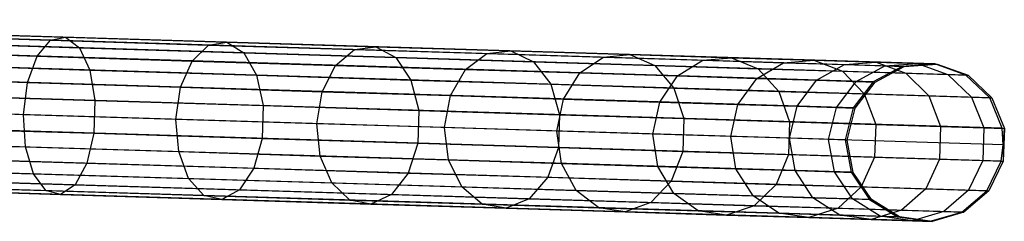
# Model space of a CAD drawing. Extents: x -102 to 102, y -101 to 102.
# Tile 375 of 481: x 89.16 to 101.58, y -4.09 to -1.54. Entities that reach past the tile are written whole.
import ezdxf

# ---------------------------------------------------------------- set-up
doc = ezdxf.new("R2010")
doc.units = 0
doc.header["$LTSCALE"] = 25.4
doc.layers.get('0').update_dxf_attribs({"linetype": 'CONTINUOUS'})

# ---------------------------------------------------------------- blocks, each defined once
blk = doc.blocks.new('NL2500011659_STL')
at = {"color": 0}
for p, q in [((100.289, -2.129, -28.874), (82.116, -1.569, -288.874)), ((100.289, -2.129, -28.874), (82.116, -1.569, -288.874)), ((100.702, -2.098, -28.902), (82.53, -1.538, -288.902)), ((100.702, -2.098, -28.902), (82.53, -1.538, -288.902)), ((101.093, -2.238, -28.93), (82.92, -1.678, -288.93)), ((101.093, -2.238, -28.93), (82.92, -1.678, -288.93)), ((87.432, -1.732, -9.013), (89.546, -1.798, -9.933)), ((87.432, -1.732, -9.013), (89.546, -1.798, -9.933)), ((87.576, -1.693, -8.625), (89.734, -1.76, -9.564)), ((87.576, -1.693, -8.625), (89.734, -1.76, -9.564)), ((99.923, -2.325, -28.848), (81.751, -1.765, -288.848)), ((99.923, -2.325, -28.848), (81.751, -1.765, -288.848)), ((87.708, -1.826, -8.254), (89.909, -1.894, -9.211)), ((87.708, -1.826, -8.254), (89.909, -1.894, -9.211)), ((89.377, -2, -10.254), (89.546, -1.798, -9.933)), ((89.377, -2, -10.254), (89.546, -1.798, -9.933)), ((89.546, -1.798, -9.933), (89.734, -1.76, -9.564)), ((89.546, -1.798, -9.933), (89.734, -1.76, -9.564)), ((89.546, -1.798, -9.933), (91.538, -1.859, -11.094)), ((89.546, -1.798, -9.933), (91.538, -1.859, -11.094)), ((89.734, -1.76, -9.564), (91.768, -1.823, -10.749)), ((89.734, -1.76, -9.564), (91.768, -1.823, -10.749)), ((89.734, -1.76, -9.564), (89.909, -1.894, -9.211)), ((89.734, -1.76, -9.564), (89.909, -1.894, -9.211)), ((91.333, -2.061, -11.394), (91.538, -1.859, -11.094)), ((91.333, -2.061, -11.394), (91.538, -1.859, -11.094)), ((91.538, -1.859, -11.094), (91.768, -1.823, -10.749)), ((91.538, -1.859, -11.094), (91.768, -1.823, -10.749)), ((91.538, -1.859, -11.094), (93.381, -1.916, -12.479)), ((91.538, -1.859, -11.094), (93.381, -1.916, -12.479)), ((91.768, -1.823, -10.749), (93.65, -1.881, -12.164)), ((91.768, -1.823, -10.749), (93.65, -1.881, -12.164)), ((91.768, -1.823, -10.749), (91.983, -1.958, -10.419)), ((91.768, -1.823, -10.749), (91.983, -1.958, -10.419)), ((101.392, -2.526, -28.952), (83.22, -1.966, -288.952)), ((101.392, -2.526, -28.952), (83.22, -1.966, -288.952)), ((87.302, -1.936, -9.351), (89.377, -2, -10.254)), ((87.302, -1.936, -9.351), (89.377, -2, -10.254)), ((89.909, -1.894, -9.211), (91.983, -1.958, -10.419)), ((89.909, -1.894, -9.211), (91.983, -1.958, -10.419)), ((89.909, -1.894, -9.211), (90.04, -2.176, -8.936)), ((89.909, -1.894, -9.211), (90.04, -2.176, -8.936)), ((91.983, -1.958, -10.419), (93.901, -2.017, -11.862)), ((91.983, -1.958, -10.419), (93.901, -2.017, -11.862)), ((91.983, -1.958, -10.419), (92.145, -2.241, -10.162)), ((91.983, -1.958, -10.419), (92.145, -2.241, -10.162)), ((93.142, -2.116, -12.754), (93.381, -1.916, -12.479)), ((93.142, -2.116, -12.754), (93.381, -1.916, -12.479)), ((93.381, -1.916, -12.479), (93.65, -1.881, -12.164)), ((93.381, -1.916, -12.479), (93.65, -1.881, -12.164)), ((93.381, -1.916, -12.479), (95.049, -1.967, -14.071)), ((93.381, -1.916, -12.479), (95.049, -1.967, -14.071)), ((93.65, -1.881, -12.164), (95.353, -1.933, -13.789)), ((93.65, -1.881, -12.164), (95.353, -1.933, -13.789)), ((93.65, -1.881, -12.164), (93.901, -2.017, -11.862)), ((93.65, -1.881, -12.164), (93.901, -2.017, -11.862)), ((94.779, -2.167, -14.316), (95.049, -1.967, -14.071)), ((94.779, -2.167, -14.316), (95.049, -1.967, -14.071)), ((95.049, -1.967, -14.071), (95.353, -1.933, -13.789)), ((95.049, -1.967, -14.071), (95.353, -1.933, -13.789)), ((95.049, -1.967, -14.071), (96.52, -2.012, -15.847)), ((95.049, -1.967, -14.071), (96.52, -2.012, -15.847)), ((95.353, -1.933, -13.789), (96.854, -1.979, -15.602)), ((95.353, -1.933, -13.789), (96.854, -1.979, -15.602)), ((95.353, -1.933, -13.789), (95.638, -2.07, -13.519)), ((95.353, -1.933, -13.789), (95.638, -2.07, -13.519)), ((96.52, -2.012, -15.847), (96.854, -1.979, -15.602)), ((96.52, -2.012, -15.847), (96.854, -1.979, -15.602)), ((96.854, -1.979, -15.602), (98.134, -2.019, -17.578)), ((96.854, -1.979, -15.602), (98.134, -2.019, -17.578)), ((96.854, -1.979, -15.602), (97.169, -2.117, -15.368)), ((96.854, -1.979, -15.602), (97.169, -2.117, -15.368)), ((99.669, -2.654, -28.831), (81.497, -2.094, -288.831)), ((99.669, -2.654, -28.831), (81.497, -2.094, -288.831)), ((87.806, -2.107, -7.964), (90.04, -2.176, -8.936)), ((87.806, -2.107, -7.964), (90.04, -2.176, -8.936)), ((89.257, -2.333, -10.472), (89.377, -2, -10.254)), ((89.257, -2.333, -10.472), (89.377, -2, -10.254)), ((89.377, -2, -10.254), (91.333, -2.061, -11.394)), ((89.377, -2, -10.254), (91.333, -2.061, -11.394)), ((91.187, -2.393, -11.597), (91.333, -2.061, -11.394)), ((91.187, -2.393, -11.597), (91.333, -2.061, -11.394)), ((91.333, -2.061, -11.394), (93.142, -2.116, -12.754)), ((91.333, -2.061, -11.394), (93.142, -2.116, -12.754)), ((93.901, -2.017, -11.862), (95.638, -2.07, -13.519)), ((93.901, -2.017, -11.862), (95.638, -2.07, -13.519)), ((93.901, -2.017, -11.862), (94.092, -2.301, -11.626)), ((93.901, -2.017, -11.862), (94.092, -2.301, -11.626)), ((95.638, -2.07, -13.519), (97.169, -2.117, -15.368)), ((95.638, -2.07, -13.519), (97.169, -2.117, -15.368)), ((95.638, -2.07, -13.519), (95.855, -2.355, -13.308)), ((95.638, -2.07, -13.519), (95.855, -2.355, -13.308)), ((96.223, -2.211, -16.06), (96.52, -2.012, -15.847)), ((96.223, -2.211, -16.06), (96.52, -2.012, -15.847)), ((96.52, -2.012, -15.847), (97.773, -2.051, -17.782)), ((96.52, -2.012, -15.847), (97.773, -2.051, -17.782)), ((97.453, -2.249, -17.96), (97.773, -2.051, -17.782)), ((97.453, -2.249, -17.96), (97.773, -2.051, -17.782)), ((97.773, -2.051, -17.782), (98.134, -2.019, -17.578)), ((97.773, -2.051, -17.782), (98.134, -2.019, -17.578)), ((97.773, -2.051, -17.782), (98.791, -2.082, -19.851)), ((97.773, -2.051, -17.782), (98.791, -2.082, -19.851)), ((98.134, -2.019, -17.578), (99.173, -2.051, -19.691)), ((98.134, -2.019, -17.578), (99.173, -2.051, -19.691)), ((98.134, -2.019, -17.578), (98.473, -2.158, -17.383)), ((98.134, -2.019, -17.578), (98.473, -2.158, -17.383)), ((98.453, -2.28, -19.991), (98.791, -2.082, -19.851)), ((98.453, -2.28, -19.991), (98.791, -2.082, -19.851)), ((98.791, -2.082, -19.851), (99.173, -2.051, -19.691)), ((98.791, -2.082, -19.851), (99.173, -2.051, -19.691)), ((98.791, -2.082, -19.851), (99.56, -2.106, -22.025)), ((98.791, -2.082, -19.851), (99.56, -2.106, -22.025)), ((99.173, -2.051, -19.691), (99.959, -2.075, -21.91)), ((99.173, -2.051, -19.691), (99.959, -2.075, -21.91)), ((99.173, -2.051, -19.691), (99.534, -2.19, -19.537)), ((99.173, -2.051, -19.691), (99.534, -2.19, -19.537)), ((99.208, -2.303, -22.125), (99.56, -2.106, -22.025)), ((99.208, -2.303, -22.125), (99.56, -2.106, -22.025)), ((99.56, -2.106, -22.025), (99.959, -2.075, -21.91)), ((99.56, -2.106, -22.025), (99.959, -2.075, -21.91)), ((99.56, -2.106, -22.025), (100.071, -2.122, -24.274)), ((99.56, -2.106, -22.025), (100.071, -2.122, -24.274)), ((99.959, -2.075, -21.91), (100.48, -2.091, -24.207)), ((99.959, -2.075, -21.91), (100.48, -2.091, -24.207)), ((99.959, -2.075, -21.91), (100.335, -2.215, -21.8)), ((99.959, -2.075, -21.91), (100.335, -2.215, -21.8)), ((100.071, -2.122, -24.274), (100.48, -2.091, -24.207)), ((100.071, -2.122, -24.274), (100.48, -2.091, -24.207)), ((100.702, -2.098, -28.902), (100.289, -2.129, -28.874)), ((100.702, -2.098, -28.902), (100.289, -2.129, -28.874)), ((100.314, -2.129, -26.568), (100.729, -2.099, -26.548)), ((100.314, -2.129, -26.568), (100.729, -2.099, -26.548)), ((100.48, -2.091, -24.207), (100.729, -2.099, -26.548)), ((100.48, -2.091, -24.207), (100.729, -2.099, -26.548)), ((100.48, -2.091, -24.207), (100.866, -2.231, -24.142)), ((100.48, -2.091, -24.207), (100.866, -2.231, -24.142)), ((101.093, -2.238, -28.93), (100.702, -2.098, -28.902)), ((100.702, -2.098, -28.902), (100.729, -2.099, -26.548)), ((100.702, -2.098, -28.902), (100.729, -2.099, -26.548)), ((101.093, -2.238, -28.93), (100.702, -2.098, -28.902)), ((100.729, -2.099, -26.548), (101.12, -2.239, -26.529)), ((100.729, -2.099, -26.548), (101.12, -2.239, -26.529)), ((90.04, -2.176, -8.936), (92.145, -2.241, -10.162)), ((90.04, -2.176, -8.936), (92.145, -2.241, -10.162)), ((90.04, -2.176, -8.936), (90.105, -2.558, -8.785)), ((90.04, -2.176, -8.936), (90.105, -2.558, -8.785)), ((92.974, -2.448, -12.94), (93.142, -2.116, -12.754)), ((92.974, -2.448, -12.94), (93.142, -2.116, -12.754)), ((93.142, -2.116, -12.754), (94.779, -2.167, -14.316)), ((93.142, -2.116, -12.754), (94.779, -2.167, -14.316)), ((94.59, -2.498, -14.483), (94.779, -2.167, -14.316)), ((94.59, -2.498, -14.483), (94.779, -2.167, -14.316)), ((94.779, -2.167, -14.316), (96.223, -2.211, -16.06)), ((94.779, -2.167, -14.316), (96.223, -2.211, -16.06)), ((96.016, -2.541, -16.204), (96.223, -2.211, -16.06)), ((96.016, -2.541, -16.204), (96.223, -2.211, -16.06)), ((96.223, -2.211, -16.06), (97.453, -2.249, -17.96)), ((96.223, -2.211, -16.06), (97.453, -2.249, -17.96)), ((97.169, -2.117, -15.368), (98.473, -2.158, -17.383)), ((97.169, -2.117, -15.368), (98.473, -2.158, -17.383)), ((97.169, -2.117, -15.368), (97.409, -2.403, -15.185)), ((97.169, -2.117, -15.368), (97.409, -2.403, -15.185)), ((98.473, -2.158, -17.383), (99.534, -2.19, -19.537)), ((98.473, -2.158, -17.383), (99.534, -2.19, -19.537)), ((98.473, -2.158, -17.383), (98.734, -2.444, -17.231)), ((98.473, -2.158, -17.383), (98.734, -2.444, -17.231)), ((99.534, -2.19, -19.537), (100.335, -2.215, -21.8)), ((99.534, -2.19, -19.537), (100.335, -2.215, -21.8)), ((99.534, -2.19, -19.537), (99.81, -2.477, -19.417)), ((99.534, -2.19, -19.537), (99.81, -2.477, -19.417)), ((99.709, -2.319, -24.333), (100.071, -2.122, -24.274)), ((99.709, -2.319, -24.333), (100.071, -2.122, -24.274)), ((100.289, -2.129, -28.874), (99.923, -2.325, -28.848)), ((100.289, -2.129, -28.874), (99.923, -2.325, -28.848)), ((99.948, -2.326, -26.585), (100.314, -2.129, -26.568)), ((99.948, -2.326, -26.585), (100.314, -2.129, -26.568)), ((100.071, -2.122, -24.274), (100.314, -2.129, -26.568)), ((100.071, -2.122, -24.274), (100.314, -2.129, -26.568)), ((100.289, -2.129, -28.874), (100.314, -2.129, -26.568)), ((100.289, -2.129, -28.874), (100.314, -2.129, -26.568)), ((100.335, -2.215, -21.8), (100.866, -2.231, -24.142)), ((100.335, -2.215, -21.8), (100.866, -2.231, -24.142)), ((100.335, -2.215, -21.8), (100.623, -2.502, -21.714)), ((100.335, -2.215, -21.8), (100.623, -2.502, -21.714)), ((100.866, -2.231, -24.142), (101.12, -2.239, -26.529)), ((100.866, -2.231, -24.142), (101.12, -2.239, -26.529)), ((100.866, -2.231, -24.142), (101.162, -2.519, -24.091)), ((100.866, -2.231, -24.142), (101.162, -2.519, -24.091)), ((101.549, -2.911, -28.963), (83.377, -2.351, -288.963)), ((101.549, -2.911, -28.963), (83.377, -2.351, -288.963)), ((87.208, -2.27, -9.581), (89.257, -2.333, -10.472)), ((87.208, -2.27, -9.581), (89.257, -2.333, -10.472)), ((89.205, -2.739, -10.549), (89.257, -2.333, -10.472)), ((89.205, -2.739, -10.549), (89.257, -2.333, -10.472)), ((89.257, -2.333, -10.472), (91.187, -2.393, -11.597)), ((89.257, -2.333, -10.472), (91.187, -2.393, -11.597)), ((92.145, -2.241, -10.162), (94.092, -2.301, -11.626)), ((92.145, -2.241, -10.162), (94.092, -2.301, -11.626)), ((92.145, -2.241, -10.162), (92.227, -2.624, -10.021)), ((92.145, -2.241, -10.162), (92.227, -2.624, -10.021)), ((94.092, -2.301, -11.626), (95.855, -2.355, -13.308)), ((94.092, -2.301, -11.626), (95.855, -2.355, -13.308)), ((94.092, -2.301, -11.626), (94.19, -2.684, -11.497)), ((94.092, -2.301, -11.626), (94.19, -2.684, -11.497)), ((95.855, -2.355, -13.308), (97.409, -2.403, -15.185)), ((95.855, -2.355, -13.308), (97.409, -2.403, -15.185)), ((95.855, -2.355, -13.308), (95.967, -2.739, -13.193)), ((95.855, -2.355, -13.308), (95.967, -2.739, -13.193)), ((97.23, -2.579, -18.081), (97.453, -2.249, -17.96)), ((97.23, -2.579, -18.081), (97.453, -2.249, -17.96)), ((97.453, -2.249, -17.96), (98.453, -2.28, -19.991)), ((97.453, -2.249, -17.96), (98.453, -2.28, -19.991)), ((98.217, -2.609, -20.086), (98.453, -2.28, -19.991)), ((98.217, -2.609, -20.086), (98.453, -2.28, -19.991)), ((98.453, -2.28, -19.991), (99.208, -2.303, -22.125)), ((98.453, -2.28, -19.991), (99.208, -2.303, -22.125)), ((98.963, -2.632, -22.193), (99.208, -2.303, -22.125)), ((98.963, -2.632, -22.193), (99.208, -2.303, -22.125)), ((99.208, -2.303, -22.125), (99.709, -2.319, -24.333)), ((99.208, -2.303, -22.125), (99.709, -2.319, -24.333)), ((99.458, -2.648, -24.373), (99.709, -2.319, -24.333)), ((99.458, -2.648, -24.373), (99.709, -2.319, -24.333)), ((99.923, -2.325, -28.848), (99.669, -2.654, -28.831)), ((99.923, -2.325, -28.848), (99.669, -2.654, -28.831)), ((99.694, -2.655, -26.596), (99.948, -2.326, -26.585)), ((99.694, -2.655, -26.596), (99.948, -2.326, -26.585)), ((99.709, -2.319, -24.333), (99.948, -2.326, -26.585)), ((99.709, -2.319, -24.333), (99.948, -2.326, -26.585)), ((99.923, -2.325, -28.848), (99.948, -2.326, -26.585)), ((99.923, -2.325, -28.848), (99.948, -2.326, -26.585)), ((101.392, -2.526, -28.952), (101.093, -2.238, -28.93)), ((101.093, -2.238, -28.93), (101.12, -2.239, -26.529)), ((101.093, -2.238, -28.93), (101.12, -2.239, -26.529)), ((101.392, -2.526, -28.952), (101.093, -2.238, -28.93)), ((101.12, -2.239, -26.529), (101.419, -2.527, -26.515)), ((101.12, -2.239, -26.529), (101.419, -2.527, -26.515)), ((91.127, -2.798, -11.669), (91.187, -2.393, -11.597)), ((91.127, -2.798, -11.669), (91.187, -2.393, -11.597)), ((91.187, -2.393, -11.597), (92.974, -2.448, -12.94)), ((91.187, -2.393, -11.597), (92.974, -2.448, -12.94)), ((92.905, -2.853, -13.006), (92.974, -2.448, -12.94)), ((92.905, -2.853, -13.006), (92.974, -2.448, -12.94)), ((92.974, -2.448, -12.94), (94.59, -2.498, -14.483)), ((92.974, -2.448, -12.94), (94.59, -2.498, -14.483)), ((97.409, -2.403, -15.185), (98.734, -2.444, -17.231)), ((97.409, -2.403, -15.185), (98.734, -2.444, -17.231)), ((97.409, -2.403, -15.185), (97.534, -2.787, -15.085)), ((97.409, -2.403, -15.185), (97.534, -2.787, -15.085)), ((98.734, -2.444, -17.231), (99.81, -2.477, -19.417)), ((98.734, -2.444, -17.231), (99.81, -2.477, -19.417)), ((98.734, -2.444, -17.231), (98.869, -2.828, -17.147)), ((98.734, -2.444, -17.231), (98.869, -2.828, -17.147)), ((99.81, -2.477, -19.417), (100.623, -2.502, -21.714)), ((99.81, -2.477, -19.417), (100.623, -2.502, -21.714)), ((99.81, -2.477, -19.417), (99.954, -2.862, -19.351)), ((99.81, -2.477, -19.417), (99.954, -2.862, -19.351)), ((99.57, -3.058, -28.825), (81.398, -2.498, -288.825)), ((99.57, -3.058, -28.825), (81.398, -2.498, -288.825)), ((101.564, -3.119, -28.965), (83.392, -2.559, -288.965)), ((101.564, -3.119, -28.965), (83.392, -2.559, -288.965)), ((87.853, -2.489, -7.805), (90.105, -2.558, -8.785)), ((87.853, -2.489, -7.805), (90.105, -2.558, -8.785)), ((90.105, -2.558, -8.785), (90.092, -2.974, -8.785)), ((90.105, -2.558, -8.785), (90.092, -2.974, -8.785)), ((90.105, -2.558, -8.785), (92.227, -2.624, -10.021)), ((90.105, -2.558, -8.785), (92.227, -2.624, -10.021)), ((94.515, -2.902, -14.542), (94.59, -2.498, -14.483)), ((94.515, -2.902, -14.542), (94.59, -2.498, -14.483)), ((94.59, -2.498, -14.483), (96.016, -2.541, -16.204)), ((94.59, -2.498, -14.483), (96.016, -2.541, -16.204)), ((95.934, -2.946, -16.256), (96.016, -2.541, -16.204)), ((95.934, -2.946, -16.256), (96.016, -2.541, -16.204)), ((96.016, -2.541, -16.204), (97.23, -2.579, -18.081)), ((96.016, -2.541, -16.204), (97.23, -2.579, -18.081)), ((97.143, -2.983, -18.123), (97.23, -2.579, -18.081)), ((97.143, -2.983, -18.123), (97.23, -2.579, -18.081)), ((97.23, -2.579, -18.081), (98.217, -2.609, -20.086)), ((97.23, -2.579, -18.081), (98.217, -2.609, -20.086)), ((100.623, -2.502, -21.714), (101.162, -2.519, -24.091)), ((100.623, -2.502, -21.714), (101.162, -2.519, -24.091)), ((100.623, -2.502, -21.714), (100.773, -2.887, -21.667)), ((100.623, -2.502, -21.714), (100.773, -2.887, -21.667)), ((101.162, -2.519, -24.091), (101.419, -2.527, -26.515)), ((101.162, -2.519, -24.091), (101.419, -2.527, -26.515)), ((101.162, -2.519, -24.091), (101.317, -2.904, -24.063)), ((101.162, -2.519, -24.091), (101.317, -2.904, -24.063)), ((101.549, -2.911, -28.963), (101.392, -2.526, -28.952)), ((101.392, -2.526, -28.952), (101.419, -2.527, -26.515)), ((101.392, -2.526, -28.952), (101.419, -2.527, -26.515)), ((101.549, -2.911, -28.963), (101.392, -2.526, -28.952)), ((101.419, -2.527, -26.515), (101.577, -2.912, -26.507)), ((101.419, -2.527, -26.515), (101.577, -2.912, -26.507)), ((89.205, -2.739, -10.549), (87.165, -2.676, -9.662)), ((89.205, -2.739, -10.549), (87.165, -2.676, -9.662)), ((92.227, -2.624, -10.021), (92.214, -3.039, -10.021)), ((92.227, -2.624, -10.021), (92.214, -3.039, -10.021)), ((92.227, -2.624, -10.021), (94.19, -2.684, -11.497)), ((92.227, -2.624, -10.021), (94.19, -2.684, -11.497)), ((94.19, -2.684, -11.497), (94.177, -3.1, -11.497)), ((94.19, -2.684, -11.497), (94.177, -3.1, -11.497)), ((94.19, -2.684, -11.497), (95.967, -2.739, -13.193)), ((94.19, -2.684, -11.497), (95.967, -2.739, -13.193)), ((98.125, -3.013, -20.12), (98.217, -2.609, -20.086)), ((98.125, -3.013, -20.12), (98.217, -2.609, -20.086)), ((98.217, -2.609, -20.086), (98.963, -2.632, -22.193)), ((98.217, -2.609, -20.086), (98.963, -2.632, -22.193)), ((98.868, -3.036, -22.217), (98.963, -2.632, -22.193)), ((98.868, -3.036, -22.217), (98.963, -2.632, -22.193)), ((98.963, -2.632, -22.193), (99.458, -2.648, -24.373)), ((98.963, -2.632, -22.193), (99.458, -2.648, -24.373)), ((99.36, -3.051, -24.387), (99.458, -2.648, -24.373)), ((99.36, -3.051, -24.387), (99.458, -2.648, -24.373)), ((99.458, -2.648, -24.373), (99.694, -2.655, -26.596)), ((99.458, -2.648, -24.373), (99.694, -2.655, -26.596)), ((99.669, -2.654, -28.831), (99.57, -3.058, -28.825)), ((99.669, -2.654, -28.831), (99.57, -3.058, -28.825)), ((99.595, -3.059, -26.6), (99.694, -2.655, -26.596)), ((99.595, -3.059, -26.6), (99.694, -2.655, -26.596)), ((99.669, -2.654, -28.831), (99.694, -2.655, -26.596)), ((99.669, -2.654, -28.831), (99.694, -2.655, -26.596)), ((101.536, -3.326, -28.963), (83.364, -2.767, -288.963)), ((101.536, -3.326, -28.963), (83.364, -2.767, -288.963)), ((91.127, -2.798, -11.669), (89.205, -2.739, -10.549)), ((89.232, -3.146, -10.472), (89.205, -2.739, -10.549)), ((91.127, -2.798, -11.669), (89.205, -2.739, -10.549)), ((89.232, -3.146, -10.472), (89.205, -2.739, -10.549)), ((92.905, -2.853, -13.006), (91.127, -2.798, -11.669)), ((91.162, -3.206, -11.597), (91.127, -2.798, -11.669)), ((92.905, -2.853, -13.006), (91.127, -2.798, -11.669)), ((91.162, -3.206, -11.597), (91.127, -2.798, -11.669)), ((94.515, -2.902, -14.542), (92.905, -2.853, -13.006)), ((92.948, -3.261, -12.94), (92.905, -2.853, -13.006)), ((94.515, -2.902, -14.542), (92.905, -2.853, -13.006)), ((92.948, -3.261, -12.94), (92.905, -2.853, -13.006)), ((95.967, -2.739, -13.193), (95.954, -3.155, -13.193)), ((95.967, -2.739, -13.193), (95.954, -3.155, -13.193)), ((95.967, -2.739, -13.193), (97.534, -2.787, -15.085)), ((95.967, -2.739, -13.193), (97.534, -2.787, -15.085)), ((97.534, -2.787, -15.085), (97.521, -3.203, -15.085)), ((97.534, -2.787, -15.085), (97.521, -3.203, -15.085)), ((97.534, -2.787, -15.085), (98.869, -2.828, -17.147)), ((97.534, -2.787, -15.085), (98.869, -2.828, -17.147)), ((98.869, -2.828, -17.147), (98.856, -3.244, -17.147)), ((98.869, -2.828, -17.147), (98.856, -3.244, -17.147)), ((98.869, -2.828, -17.147), (99.954, -2.862, -19.351)), ((98.869, -2.828, -17.147), (99.954, -2.862, -19.351)), ((99.644, -3.467, -28.831), (81.472, -2.907, -288.831)), ((99.644, -3.467, -28.831), (81.472, -2.907, -288.831)), ((87.84, -2.905, -7.805), (90.092, -2.974, -8.785)), ((87.84, -2.905, -7.805), (90.092, -2.974, -8.785)), ((90.092, -2.974, -8.785), (90.004, -3.351, -8.936)), ((90.092, -2.974, -8.785), (90.004, -3.351, -8.936)), ((90.092, -2.974, -8.785), (92.214, -3.039, -10.021)), ((90.092, -2.974, -8.785), (92.214, -3.039, -10.021)), ((95.934, -2.946, -16.256), (94.515, -2.902, -14.542)), ((94.565, -3.311, -14.483), (94.515, -2.902, -14.542)), ((95.934, -2.946, -16.256), (94.515, -2.902, -14.542)), ((94.565, -3.311, -14.483), (94.515, -2.902, -14.542)), ((97.143, -2.983, -18.123), (95.934, -2.946, -16.256)), ((95.991, -3.355, -16.204), (95.934, -2.946, -16.256)), ((97.143, -2.983, -18.123), (95.934, -2.946, -16.256)), ((95.991, -3.355, -16.204), (95.934, -2.946, -16.256)), ((99.954, -2.862, -19.351), (99.941, -3.277, -19.351)), ((99.954, -2.862, -19.351), (99.941, -3.277, -19.351)), ((99.954, -2.862, -19.351), (100.773, -2.887, -21.667)), ((99.954, -2.862, -19.351), (100.773, -2.887, -21.667)), ((100.773, -2.887, -21.667), (100.761, -3.303, -21.667)), ((100.773, -2.887, -21.667), (100.761, -3.303, -21.667)), ((100.773, -2.887, -21.667), (101.317, -2.904, -24.063)), ((100.773, -2.887, -21.667), (101.317, -2.904, -24.063)), ((101.317, -2.904, -24.063), (101.304, -3.319, -24.063)), ((101.317, -2.904, -24.063), (101.304, -3.319, -24.063)), ((101.317, -2.904, -24.063), (101.577, -2.912, -26.507)), ((101.317, -2.904, -24.063), (101.577, -2.912, -26.507)), ((101.564, -3.119, -28.965), (101.549, -2.911, -28.963)), ((101.549, -2.911, -28.963), (101.577, -2.912, -26.507)), ((101.549, -2.911, -28.963), (101.577, -2.912, -26.507)), ((101.564, -3.119, -28.965), (101.549, -2.911, -28.963)), ((101.564, -3.119, -28.965), (101.577, -2.912, -26.507)), ((101.577, -2.912, -26.507), (101.564, -3.327, -26.507)), ((101.564, -3.119, -28.965), (101.577, -2.912, -26.507)), ((101.577, -2.912, -26.507), (101.564, -3.327, -26.507)), ((87.183, -3.083, -9.581), (89.232, -3.146, -10.472)), ((87.183, -3.083, -9.581), (89.232, -3.146, -10.472)), ((92.214, -3.039, -10.021), (92.109, -3.416, -10.162)), ((92.214, -3.039, -10.021), (92.109, -3.416, -10.162)), ((92.214, -3.039, -10.021), (94.177, -3.1, -11.497)), ((92.214, -3.039, -10.021), (94.177, -3.1, -11.497)), ((94.177, -3.1, -11.497), (94.056, -3.476, -11.626)), ((94.177, -3.1, -11.497), (94.056, -3.476, -11.626)), ((94.177, -3.1, -11.497), (95.954, -3.155, -13.193)), ((94.177, -3.1, -11.497), (95.954, -3.155, -13.193)), ((98.125, -3.013, -20.12), (97.143, -2.983, -18.123)), ((97.205, -3.392, -18.081), (97.143, -2.983, -18.123)), ((98.125, -3.013, -20.12), (97.143, -2.983, -18.123)), ((97.205, -3.392, -18.081), (97.143, -2.983, -18.123)), ((98.868, -3.036, -22.217), (98.125, -3.013, -20.12)), ((98.192, -3.422, -20.086), (98.125, -3.013, -20.12)), ((98.868, -3.036, -22.217), (98.125, -3.013, -20.12)), ((98.192, -3.422, -20.086), (98.125, -3.013, -20.12)), ((99.36, -3.051, -24.387), (98.868, -3.036, -22.217)), ((98.938, -3.445, -22.193), (98.868, -3.036, -22.217)), ((99.36, -3.051, -24.387), (98.868, -3.036, -22.217)), ((98.938, -3.445, -22.193), (98.868, -3.036, -22.217)), ((99.595, -3.059, -26.6), (99.36, -3.051, -24.387)), ((99.433, -3.461, -24.373), (99.36, -3.051, -24.387)), ((99.595, -3.059, -26.6), (99.36, -3.051, -24.387)), ((99.433, -3.461, -24.373), (99.36, -3.051, -24.387)), ((99.57, -3.058, -28.825), (99.595, -3.059, -26.6)), ((99.57, -3.058, -28.825), (99.595, -3.059, -26.6)), ((99.57, -3.058, -28.825), (99.644, -3.467, -28.831)), ((99.57, -3.058, -28.825), (99.644, -3.467, -28.831)), ((99.669, -3.468, -26.596), (99.595, -3.059, -26.6)), ((99.669, -3.468, -26.596), (99.595, -3.059, -26.6)), ((101.356, -3.701, -28.952), (83.184, -3.141, -288.952)), ((101.356, -3.701, -28.952), (83.184, -3.141, -288.952)), ((89.332, -3.486, -10.254), (89.232, -3.146, -10.472)), ((89.232, -3.146, -10.472), (91.162, -3.206, -11.597)), ((89.232, -3.146, -10.472), (91.162, -3.206, -11.597)), ((89.332, -3.486, -10.254), (89.232, -3.146, -10.472)), ((91.287, -3.546, -11.394), (91.162, -3.206, -11.597)), ((91.162, -3.206, -11.597), (92.948, -3.261, -12.94)), ((91.162, -3.206, -11.597), (92.948, -3.261, -12.94)), ((91.287, -3.546, -11.394), (91.162, -3.206, -11.597)), ((95.954, -3.155, -13.193), (95.819, -3.53, -13.308)), ((95.954, -3.155, -13.193), (95.819, -3.53, -13.308)), ((95.954, -3.155, -13.193), (97.521, -3.203, -15.085)), ((95.954, -3.155, -13.193), (97.521, -3.203, -15.085)), ((97.521, -3.203, -15.085), (97.373, -3.578, -15.185)), ((97.521, -3.203, -15.085), (97.373, -3.578, -15.185)), ((97.521, -3.203, -15.085), (98.856, -3.244, -17.147)), ((97.521, -3.203, -15.085), (98.856, -3.244, -17.147)), ((101.536, -3.326, -28.963), (101.564, -3.119, -28.965)), ((101.536, -3.326, -28.963), (101.564, -3.119, -28.965)), ((101.564, -3.119, -28.965), (101.564, -3.327, -26.507)), ((101.564, -3.119, -28.965), (101.564, -3.327, -26.507)), ((99.877, -3.811, -28.848), (81.705, -3.251, -288.848)), ((99.877, -3.811, -28.848), (81.705, -3.251, -288.848)), ((87.77, -3.282, -7.964), (90.004, -3.351, -8.936)), ((87.77, -3.282, -7.964), (90.004, -3.351, -8.936)), ((90.004, -3.351, -8.936), (89.856, -3.625, -9.211)), ((90.004, -3.351, -8.936), (89.856, -3.625, -9.211)), ((90.004, -3.351, -8.936), (92.109, -3.416, -10.162)), ((90.004, -3.351, -8.936), (92.109, -3.416, -10.162)), ((93.096, -3.602, -12.754), (92.948, -3.261, -12.94)), ((92.948, -3.261, -12.94), (94.565, -3.311, -14.483)), ((92.948, -3.261, -12.94), (94.565, -3.311, -14.483)), ((93.096, -3.602, -12.754), (92.948, -3.261, -12.94)), ((94.734, -3.652, -14.316), (94.565, -3.311, -14.483)), ((94.565, -3.311, -14.483), (95.991, -3.355, -16.204)), ((94.565, -3.311, -14.483), (95.991, -3.355, -16.204)), ((94.734, -3.652, -14.316), (94.565, -3.311, -14.483)), ((98.856, -3.244, -17.147), (98.697, -3.619, -17.231)), ((98.856, -3.244, -17.147), (98.697, -3.619, -17.231)), ((98.856, -3.244, -17.147), (99.941, -3.277, -19.351)), ((98.856, -3.244, -17.147), (99.941, -3.277, -19.351)), ((99.941, -3.277, -19.351), (99.773, -3.652, -19.417)), ((99.941, -3.277, -19.351), (99.773, -3.652, -19.417)), ((99.941, -3.277, -19.351), (100.761, -3.303, -21.667)), ((99.941, -3.277, -19.351), (100.761, -3.303, -21.667)), ((100.761, -3.303, -21.667), (100.587, -3.677, -21.714)), ((100.761, -3.303, -21.667), (100.587, -3.677, -21.714)), ((100.761, -3.303, -21.667), (101.304, -3.319, -24.063)), ((100.761, -3.303, -21.667), (101.304, -3.319, -24.063)), ((101.304, -3.319, -24.063), (101.126, -3.694, -24.091)), ((101.304, -3.319, -24.063), (101.126, -3.694, -24.091)), ((101.304, -3.319, -24.063), (101.564, -3.327, -26.507)), ((101.304, -3.319, -24.063), (101.564, -3.327, -26.507)), ((101.356, -3.701, -28.952), (101.536, -3.326, -28.963)), ((101.356, -3.701, -28.952), (101.536, -3.326, -28.963)), ((101.564, -3.327, -26.507), (101.383, -3.702, -26.515)), ((101.564, -3.327, -26.507), (101.383, -3.702, -26.515)), ((101.536, -3.326, -28.963), (101.564, -3.327, -26.507)), ((101.536, -3.326, -28.963), (101.564, -3.327, -26.507)), ((100.23, -4.03, -28.874), (82.058, -3.47, -288.874)), ((100.23, -4.03, -28.874), (82.058, -3.47, -288.874)), ((101.039, -3.97, -28.93), (82.867, -3.41, -288.93)), ((101.039, -3.97, -28.93), (82.867, -3.41, -288.93)), ((87.256, -3.422, -9.351), (89.332, -3.486, -10.254)), ((87.256, -3.422, -9.351), (89.332, -3.486, -10.254)), ((92.109, -3.416, -10.162), (91.93, -3.689, -10.419)), ((92.109, -3.416, -10.162), (91.93, -3.689, -10.419)), ((92.109, -3.416, -10.162), (94.056, -3.476, -11.626)), ((92.109, -3.416, -10.162), (94.056, -3.476, -11.626)), ((94.056, -3.476, -11.626), (93.848, -3.748, -11.862)), ((94.056, -3.476, -11.626), (93.848, -3.748, -11.862)), ((94.056, -3.476, -11.626), (95.819, -3.53, -13.308)), ((94.056, -3.476, -11.626), (95.819, -3.53, -13.308)), ((96.177, -3.697, -16.06), (95.991, -3.355, -16.204)), ((95.991, -3.355, -16.204), (97.205, -3.392, -18.081)), ((95.991, -3.355, -16.204), (97.205, -3.392, -18.081)), ((96.177, -3.697, -16.06), (95.991, -3.355, -16.204)), ((97.408, -3.735, -17.96), (97.205, -3.392, -18.081)), ((97.205, -3.392, -18.081), (98.192, -3.422, -20.086)), ((97.205, -3.392, -18.081), (98.192, -3.422, -20.086)), ((97.408, -3.735, -17.96), (97.205, -3.392, -18.081)), ((98.407, -3.766, -19.991), (98.192, -3.422, -20.086)), ((98.192, -3.422, -20.086), (98.938, -3.445, -22.193)), ((98.192, -3.422, -20.086), (98.938, -3.445, -22.193)), ((98.407, -3.766, -19.991), (98.192, -3.422, -20.086)), ((99.163, -3.789, -22.125), (98.938, -3.445, -22.193)), ((98.938, -3.445, -22.193), (99.433, -3.461, -24.373)), ((98.938, -3.445, -22.193), (99.433, -3.461, -24.373)), ((99.163, -3.789, -22.125), (98.938, -3.445, -22.193)), ((99.663, -3.804, -24.333), (99.433, -3.461, -24.373)), ((99.433, -3.461, -24.373), (99.669, -3.468, -26.596)), ((99.433, -3.461, -24.373), (99.669, -3.468, -26.596)), ((99.663, -3.804, -24.333), (99.433, -3.461, -24.373)), ((99.644, -3.467, -28.831), (99.669, -3.468, -26.596)), ((99.644, -3.467, -28.831), (99.669, -3.468, -26.596)), ((99.644, -3.467, -28.831), (99.877, -3.811, -28.848)), ((99.644, -3.467, -28.831), (99.877, -3.811, -28.848)), ((99.903, -3.812, -26.585), (99.669, -3.468, -26.596)), ((99.903, -3.812, -26.585), (99.669, -3.468, -26.596)), ((100.641, -4.086, -28.902), (82.469, -3.526, -288.902)), ((100.641, -4.086, -28.902), (82.469, -3.526, -288.902)), ((87.655, -3.557, -8.254), (89.856, -3.625, -9.211)), ((87.655, -3.557, -8.254), (89.856, -3.625, -9.211)), ((89.488, -3.699, -9.933), (89.332, -3.486, -10.254)), ((89.332, -3.486, -10.254), (91.287, -3.546, -11.394)), ((89.332, -3.486, -10.254), (91.287, -3.546, -11.394)), ((89.488, -3.699, -9.933), (89.332, -3.486, -10.254)), ((91.48, -3.76, -11.094), (91.287, -3.546, -11.394)), ((91.287, -3.546, -11.394), (93.096, -3.602, -12.754)), ((91.287, -3.546, -11.394), (93.096, -3.602, -12.754)), ((91.48, -3.76, -11.094), (91.287, -3.546, -11.394)), ((95.819, -3.53, -13.308), (95.585, -3.802, -13.519)), ((95.819, -3.53, -13.308), (95.585, -3.802, -13.519)), ((95.819, -3.53, -13.308), (97.373, -3.578, -15.185)), ((95.819, -3.53, -13.308), (97.373, -3.578, -15.185)), ((97.373, -3.578, -15.185), (97.116, -3.849, -15.368)), ((97.373, -3.578, -15.185), (97.116, -3.849, -15.368)), ((97.373, -3.578, -15.185), (98.697, -3.619, -17.231)), ((97.373, -3.578, -15.185), (98.697, -3.619, -17.231)), ((87.374, -3.634, -9.013), (89.488, -3.699, -9.933)), ((87.374, -3.634, -9.013), (89.488, -3.699, -9.933)), ((87.515, -3.681, -8.625), (89.673, -3.748, -9.564)), ((87.515, -3.681, -8.625), (89.673, -3.748, -9.564)), ((89.673, -3.748, -9.564), (89.488, -3.699, -9.933)), ((89.488, -3.699, -9.933), (91.48, -3.76, -11.094)), ((89.488, -3.699, -9.933), (91.48, -3.76, -11.094)), ((89.673, -3.748, -9.564), (89.488, -3.699, -9.933)), ((89.856, -3.625, -9.211), (89.673, -3.748, -9.564)), ((89.856, -3.625, -9.211), (89.673, -3.748, -9.564)), ((89.856, -3.625, -9.211), (91.93, -3.689, -10.419)), ((89.856, -3.625, -9.211), (91.93, -3.689, -10.419)), ((91.93, -3.689, -10.419), (91.707, -3.811, -10.749)), ((91.93, -3.689, -10.419), (91.707, -3.811, -10.749)), ((91.93, -3.689, -10.419), (93.848, -3.748, -11.862)), ((91.93, -3.689, -10.419), (93.848, -3.748, -11.862)), ((93.322, -3.817, -12.479), (93.096, -3.602, -12.754)), ((93.096, -3.602, -12.754), (94.734, -3.652, -14.316)), ((93.096, -3.602, -12.754), (94.734, -3.652, -14.316)), ((93.322, -3.817, -12.479), (93.096, -3.602, -12.754)), ((94.991, -3.868, -14.071), (94.734, -3.652, -14.316)), ((94.734, -3.652, -14.316), (96.177, -3.697, -16.06)), ((94.734, -3.652, -14.316), (96.177, -3.697, -16.06)), ((94.991, -3.868, -14.071), (94.734, -3.652, -14.316)), ((96.461, -3.914, -15.847), (96.177, -3.697, -16.06)), ((96.177, -3.697, -16.06), (97.408, -3.735, -17.96)), ((96.177, -3.697, -16.06), (97.408, -3.735, -17.96)), ((96.461, -3.914, -15.847), (96.177, -3.697, -16.06)), ((98.697, -3.619, -17.231), (98.42, -3.889, -17.383)), ((98.697, -3.619, -17.231), (98.42, -3.889, -17.383)), ((98.697, -3.619, -17.231), (99.773, -3.652, -19.417)), ((98.697, -3.619, -17.231), (99.773, -3.652, -19.417)), ((99.773, -3.652, -19.417), (99.48, -3.922, -19.537)), ((99.773, -3.652, -19.417), (99.48, -3.922, -19.537)), ((99.773, -3.652, -19.417), (100.587, -3.677, -21.714)), ((99.773, -3.652, -19.417), (100.587, -3.677, -21.714)), ((100.587, -3.677, -21.714), (100.281, -3.946, -21.8)), ((100.587, -3.677, -21.714), (100.281, -3.946, -21.8)), ((100.587, -3.677, -21.714), (101.126, -3.694, -24.091)), ((100.587, -3.677, -21.714), (101.126, -3.694, -24.091)), ((101.126, -3.694, -24.091), (100.812, -3.963, -24.142)), ((101.126, -3.694, -24.091), (100.812, -3.963, -24.142)), ((101.039, -3.97, -28.93), (101.356, -3.701, -28.952)), ((101.039, -3.97, -28.93), (101.356, -3.701, -28.952)), ((101.383, -3.702, -26.515), (101.066, -3.97, -26.529)), ((101.383, -3.702, -26.515), (101.066, -3.97, -26.529)), ((101.126, -3.694, -24.091), (101.383, -3.702, -26.515)), ((101.126, -3.694, -24.091), (101.383, -3.702, -26.515)), ((101.356, -3.701, -28.952), (101.383, -3.702, -26.515)), ((101.356, -3.701, -28.952), (101.383, -3.702, -26.515)), ((89.673, -3.748, -9.564), (91.707, -3.811, -10.749)), ((89.673, -3.748, -9.564), (91.707, -3.811, -10.749)), ((91.707, -3.811, -10.749), (91.48, -3.76, -11.094)), ((91.48, -3.76, -11.094), (93.322, -3.817, -12.479)), ((91.48, -3.76, -11.094), (93.322, -3.817, -12.479)), ((91.707, -3.811, -10.749), (91.48, -3.76, -11.094)), ((91.707, -3.811, -10.749), (93.588, -3.869, -12.164)), ((91.707, -3.811, -10.749), (93.588, -3.869, -12.164)), ((93.588, -3.869, -12.164), (93.322, -3.817, -12.479)), ((93.322, -3.817, -12.479), (94.991, -3.868, -14.071)), ((93.322, -3.817, -12.479), (94.991, -3.868, -14.071)), ((93.588, -3.869, -12.164), (93.322, -3.817, -12.479)), ((93.848, -3.748, -11.862), (93.588, -3.869, -12.164)), ((93.848, -3.748, -11.862), (93.588, -3.869, -12.164)), ((93.848, -3.748, -11.862), (95.585, -3.802, -13.519)), ((93.848, -3.748, -11.862), (95.585, -3.802, -13.519)), ((95.585, -3.802, -13.519), (95.291, -3.921, -13.789)), ((95.585, -3.802, -13.519), (95.291, -3.921, -13.789)), ((95.585, -3.802, -13.519), (97.116, -3.849, -15.368)), ((95.585, -3.802, -13.519), (97.116, -3.849, -15.368)), ((97.116, -3.849, -15.368), (96.793, -3.967, -15.602)), ((97.116, -3.849, -15.368), (96.793, -3.967, -15.602)), ((97.116, -3.849, -15.368), (98.42, -3.889, -17.383)), ((97.116, -3.849, -15.368), (98.42, -3.889, -17.383)), ((97.714, -3.952, -17.782), (97.408, -3.735, -17.96)), ((97.408, -3.735, -17.96), (98.407, -3.766, -19.991)), ((97.408, -3.735, -17.96), (98.407, -3.766, -19.991)), ((97.714, -3.952, -17.782), (97.408, -3.735, -17.96)), ((98.732, -3.984, -19.851), (98.407, -3.766, -19.991)), ((98.407, -3.766, -19.991), (99.163, -3.789, -22.125)), ((98.407, -3.766, -19.991), (99.163, -3.789, -22.125)), ((98.732, -3.984, -19.851), (98.407, -3.766, -19.991)), ((99.502, -4.007, -22.025), (99.163, -3.789, -22.125)), ((99.163, -3.789, -22.125), (99.663, -3.804, -24.333)), ((99.163, -3.789, -22.125), (99.663, -3.804, -24.333)), ((99.502, -4.007, -22.025), (99.163, -3.789, -22.125)), ((100.012, -4.023, -24.274), (99.663, -3.804, -24.333)), ((99.663, -3.804, -24.333), (99.903, -3.812, -26.585)), ((99.663, -3.804, -24.333), (99.903, -3.812, -26.585)), ((100.012, -4.023, -24.274), (99.663, -3.804, -24.333)), ((99.877, -3.811, -28.848), (99.903, -3.812, -26.585)), ((99.877, -3.811, -28.848), (99.903, -3.812, -26.585)), ((99.877, -3.811, -28.848), (100.23, -4.03, -28.874)), ((99.877, -3.811, -28.848), (100.23, -4.03, -28.874)), ((100.256, -4.031, -26.568), (99.903, -3.812, -26.585)), ((100.256, -4.031, -26.568), (99.903, -3.812, -26.585)), ((93.588, -3.869, -12.164), (95.291, -3.921, -13.789)), ((93.588, -3.869, -12.164), (95.291, -3.921, -13.789)), ((95.291, -3.921, -13.789), (94.991, -3.868, -14.071)), ((94.991, -3.868, -14.071), (96.461, -3.914, -15.847)), ((94.991, -3.868, -14.071), (96.461, -3.914, -15.847)), ((95.291, -3.921, -13.789), (94.991, -3.868, -14.071)), ((95.291, -3.921, -13.789), (96.793, -3.967, -15.602)), ((95.291, -3.921, -13.789), (96.793, -3.967, -15.602)), ((96.793, -3.967, -15.602), (96.461, -3.914, -15.847)), ((96.461, -3.914, -15.847), (97.714, -3.952, -17.782)), ((96.461, -3.914, -15.847), (97.714, -3.952, -17.782)), ((96.793, -3.967, -15.602), (96.461, -3.914, -15.847)), ((96.793, -3.967, -15.602), (98.072, -4.007, -17.578)), ((96.793, -3.967, -15.602), (98.072, -4.007, -17.578)), ((98.072, -4.007, -17.578), (97.714, -3.952, -17.782)), ((97.714, -3.952, -17.782), (98.732, -3.984, -19.851)), ((97.714, -3.952, -17.782), (98.732, -3.984, -19.851)), ((98.072, -4.007, -17.578), (97.714, -3.952, -17.782)), ((98.42, -3.889, -17.383), (98.072, -4.007, -17.578)), ((98.42, -3.889, -17.383), (98.072, -4.007, -17.578)), ((98.42, -3.889, -17.383), (99.48, -3.922, -19.537)), ((98.42, -3.889, -17.383), (99.48, -3.922, -19.537)), ((99.48, -3.922, -19.537), (99.112, -4.039, -19.691)), ((99.48, -3.922, -19.537), (99.112, -4.039, -19.691)), ((99.48, -3.922, -19.537), (100.281, -3.946, -21.8)), ((99.48, -3.922, -19.537), (100.281, -3.946, -21.8)), ((100.281, -3.946, -21.8), (99.898, -4.063, -21.91)), ((100.281, -3.946, -21.8), (99.898, -4.063, -21.91)), ((100.281, -3.946, -21.8), (100.812, -3.963, -24.142)), ((100.281, -3.946, -21.8), (100.812, -3.963, -24.142)), ((100.812, -3.963, -24.142), (100.418, -4.079, -24.207)), ((100.812, -3.963, -24.142), (100.418, -4.079, -24.207)), ((100.641, -4.086, -28.902), (101.039, -3.97, -28.93)), ((100.641, -4.086, -28.902), (101.039, -3.97, -28.93)), ((101.066, -3.97, -26.529), (100.667, -4.087, -26.548)), ((101.066, -3.97, -26.529), (100.667, -4.087, -26.548)), ((100.812, -3.963, -24.142), (101.066, -3.97, -26.529)), ((100.812, -3.963, -24.142), (101.066, -3.97, -26.529)), ((101.039, -3.97, -28.93), (101.066, -3.97, -26.529)), ((101.039, -3.97, -28.93), (101.066, -3.97, -26.529)), ((98.072, -4.007, -17.578), (99.112, -4.039, -19.691)), ((98.072, -4.007, -17.578), (99.112, -4.039, -19.691)), ((99.112, -4.039, -19.691), (98.732, -3.984, -19.851)), ((98.732, -3.984, -19.851), (99.502, -4.007, -22.025)), ((98.732, -3.984, -19.851), (99.502, -4.007, -22.025)), ((99.112, -4.039, -19.691), (98.732, -3.984, -19.851)), ((99.112, -4.039, -19.691), (99.898, -4.063, -21.91)), ((99.112, -4.039, -19.691), (99.898, -4.063, -21.91)), ((99.898, -4.063, -21.91), (99.502, -4.007, -22.025)), ((99.502, -4.007, -22.025), (100.012, -4.023, -24.274)), ((99.502, -4.007, -22.025), (100.012, -4.023, -24.274)), ((99.898, -4.063, -21.91), (99.502, -4.007, -22.025)), ((99.898, -4.063, -21.91), (100.418, -4.079, -24.207)), ((99.898, -4.063, -21.91), (100.418, -4.079, -24.207)), ((100.418, -4.079, -24.207), (100.012, -4.023, -24.274)), ((100.012, -4.023, -24.274), (100.256, -4.031, -26.568)), ((100.012, -4.023, -24.274), (100.256, -4.031, -26.568)), ((100.418, -4.079, -24.207), (100.012, -4.023, -24.274)), ((100.23, -4.03, -28.874), (100.256, -4.031, -26.568)), ((100.23, -4.03, -28.874), (100.256, -4.031, -26.568)), ((100.23, -4.03, -28.874), (100.641, -4.086, -28.902)), ((100.23, -4.03, -28.874), (100.641, -4.086, -28.902)), ((100.667, -4.087, -26.548), (100.256, -4.031, -26.568)), ((100.667, -4.087, -26.548), (100.256, -4.031, -26.568)), ((100.418, -4.079, -24.207), (100.667, -4.087, -26.548)), ((100.418, -4.079, -24.207), (100.667, -4.087, -26.548)), ((100.641, -4.086, -28.902), (100.667, -4.087, -26.548)), ((100.641, -4.086, -28.902), (100.667, -4.087, -26.548))]:
    blk.add_line(p, q, dxfattribs=at)

msp = doc.modelspace()

# ---------------------------------------------------------------- block references
at = {"color": 0}
msp.add_blockref('NL2500011659_STL', (0, 0), dxfattribs=at)

doc.saveas('drawing.dxf')
